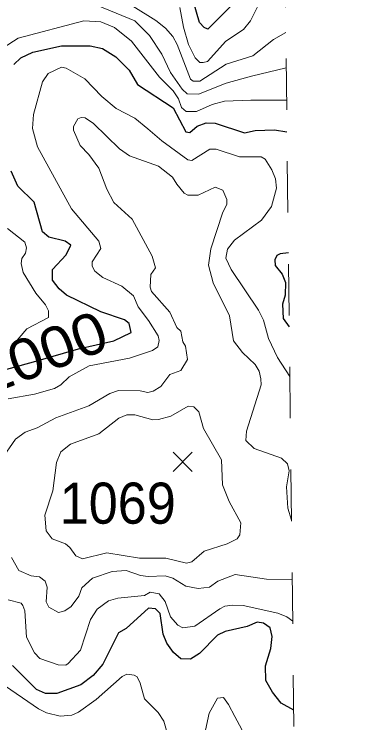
# Model space of a CAD drawing. Extents: x 294.2 to 320.3, y 7482.7 to 7510.7.
# Drawn here: x 319.644 to 320.301, y 7492.667 to 7494.046 of the extents above; entities that cross this region are included whole.
import ezdxf
from ezdxf.enums import TextEntityAlignment as Align

# ---------------------------------------------------------------- set-up
doc = ezdxf.new("R2010")
doc.units = 0
doc.header["$LTSCALE"] = 0.032
doc.linetypes.add('SHORT_DASHED', pattern=[2.7, 1.5, -1.2])
for name, color, linetype, lineweight in [('1', 7, 'Continuous', 25), ('2', 7, 'Continuous', 13), ('21', 7, 'Continuous', 25), ('22', 7, 'SHORT_DASHED', 13)]:
    doc.layers.add(name, color=color, linetype=linetype, lineweight=lineweight)
doc.layers.add('61', color=7, linetype='Continuous')

msp = doc.modelspace()

# ---------------------------------------------------------------- linework, layer by layer
at = {"layer": '1'}
for points in [[(320.0665, 7494.0621), (320.0212, 7494.0168), (320.0136, 7494.0199), (320.0045, 7494.0297), (319.9931, 7494.0697)], [(319.6433, 7493.9477), (319.6567, 7493.961), (319.6803, 7493.9721), (319.7361, 7493.9838), (319.7921, 7493.9838), (319.8157, 7493.9787), (319.8419, 7493.9627), (319.8676, 7493.9368), (319.8841, 7493.9092), (319.9533, 7493.8634), (319.9784, 7493.817), (319.9863, 7493.8154), (320.0004, 7493.828), (320.0177, 7493.8343), (320.0355, 7493.8335), (320.0927, 7493.8146), (320.1131, 7493.8194), (320.1509, 7493.8209), (320.1751, 7493.8171)], [(319.5942, 7493.3453), (319.686, 7493.3705), (319.7689, 7493.3948), (319.8381, 7493.4104), (319.8719, 7493.4264), (319.8681, 7493.4443), (319.8585, 7493.4513), (319.8126, 7493.4666), (319.7461, 7493.4992), (319.7315, 7493.5113), (319.7187, 7493.5285), (319.7187, 7493.549), (319.7449, 7493.5777), (319.7544, 7493.5962), (319.7432, 7493.6041), (319.7117, 7493.6119), (319.6991, 7493.6221), (319.6826, 7493.6803), (319.6512, 7493.711), (319.6378, 7493.7401)], [(320.1779, 7493.5812), (320.1622, 7493.5794), (320.1551, 7493.5763), (320.1512, 7493.5676), (320.1522, 7493.5566), (320.1661, 7493.5401), (320.1724, 7493.5236), (320.1716, 7493.4992), (320.1666, 7493.4819), (320.168, 7493.4538), (320.1796, 7493.4375)], [(320.1883, 7492.6921), (320.164, 7492.7053), (320.1467, 7492.727), (320.1341, 7492.7498), (320.1336, 7492.7783), (320.1438, 7492.8121), (320.1462, 7492.8349), (320.1423, 7492.8522), (320.1297, 7492.8608), (320.1171, 7492.8632), (320.0975, 7492.8545), (320.0546, 7492.8451), (320.0397, 7492.838), (320.0051, 7492.8019), (319.987, 7492.7908), (319.9682, 7492.7916), (319.954, 7492.8042), (319.9414, 7492.8223), (319.9343, 7492.8396), (319.9283, 7492.8797), (319.9193, 7492.8887), (319.9055, 7492.8903), (319.8622, 7492.851), (319.8473, 7492.8423), (319.8166, 7492.781), (319.798, 7492.759), (319.7736, 7492.7409), (319.7272, 7492.7244), (319.7052, 7492.7244), (319.6871, 7492.7323), (319.6404, 7492.7786)]]:
    msp.add_lwpolyline(points, dxfattribs=at)
at = {"layer": '2'}
for points in [[(319.9664, 7494.0585), (319.9734, 7494.0202), (319.9836, 7493.987), (319.9964, 7493.9608), (320.0054, 7493.9519), (320.0118, 7493.9519), (320.0207, 7493.9538), (320.0564, 7493.9933), (320.0903, 7494.0157), (320.1043, 7494.033), (320.1254, 7494.0764)], [(319.8062, 7494.0623), (319.879, 7494.0329), (319.9077, 7494.0042), (319.9313, 7493.9678), (319.9485, 7493.9321), (319.9709, 7493.8995), (319.9805, 7493.8906), (320.0028, 7493.8899), (320.0565, 7493.9116), (320.1063, 7493.9251), (320.1736, 7493.9414)], [(319.8751, 7494.061), (319.9198, 7494.0336), (319.9389, 7494.0183), (319.953, 7494.0023), (319.9613, 7493.987), (319.9874, 7493.9191), (319.9926, 7493.9157), (320.0052, 7493.9157), (320.0565, 7493.9487), (320.1088, 7493.9646), (320.149, 7493.9962), (320.1728, 7494.0102)], [(319.6223, 7493.98), (319.6517, 7493.9991), (319.7794, 7494.0329), (319.8126, 7494.031), (319.8393, 7494.0195), (319.8725, 7493.9934), (319.9268, 7493.9231), (319.9536, 7493.8963), (319.9639, 7493.881), (319.9696, 7493.8644), (319.9786, 7493.8561), (319.999, 7493.8567), (320.0296, 7493.8701), (320.0532, 7493.8765), (320.105, 7493.8784), (320.1744, 7493.8783)], [(319.6325, 7493.2974), (319.6836, 7493.3063), (319.7224, 7493.3177), (319.735, 7493.3249), (319.7511, 7493.34), (319.7902, 7493.3619), (319.8687, 7493.3766), (319.9134, 7493.3913), (319.9236, 7493.3989), (319.9262, 7493.4111), (319.9243, 7493.42), (319.9058, 7493.45), (319.8853, 7493.4762), (319.8764, 7493.4979), (319.8534, 7493.5164), (319.8164, 7493.5336), (319.801, 7493.5458), (319.7959, 7493.5554), (319.7959, 7493.5637), (319.8125, 7493.5898), (319.8087, 7493.6039), (319.7557, 7493.6671), (319.6893, 7493.7878), (319.6797, 7493.8235), (319.6817, 7493.8504), (319.6989, 7493.9142), (319.7098, 7493.9302), (319.7359, 7493.9423), (319.7449, 7493.9404), (319.7812, 7493.9199), (319.8145, 7493.8855), (319.8425, 7493.8625), (319.879, 7493.8433), (319.9045, 7493.8229), (319.9313, 7493.7992), (319.9824, 7493.7622), (319.99, 7493.7609), (320.0251, 7493.7833), (320.0373, 7493.7833), (320.0829, 7493.7679), (320.1248, 7493.768), (320.1324, 7493.7635), (320.1458, 7493.7431), (320.1529, 7493.7252), (320.1547, 7493.7073), (320.1452, 7493.6716), (320.1254, 7493.6448), (320.073, 7493.6064), (320.0596, 7493.5886)], [(319.6185, 7493.1791), (319.6467, 7493.2192), (319.6656, 7493.2326), (319.6886, 7493.2412), (319.7253, 7493.2607), (319.7896, 7493.2841), (319.8304, 7493.3078), (319.847, 7493.3139), (319.8895, 7493.3128), (319.9039, 7493.3097), (319.9148, 7493.3125), (319.9297, 7493.3214), (319.9469, 7493.3448), (319.9687, 7493.3526), (319.9814, 7493.3737), (319.9773, 7493.3999), (319.9722, 7493.4083), (319.9682, 7493.4292), (319.9607, 7493.4364), (319.9469, 7493.4659), (319.9113, 7493.5063), (319.909, 7493.5146), (319.9102, 7493.5391), (319.9188, 7493.5525), (319.9125, 7493.5748), (319.8734, 7493.6468), (319.8378, 7493.6791), (319.8245, 7493.705), (319.809, 7493.7462), (319.7895, 7493.7729), (319.7723, 7493.7905), (319.7591, 7493.82), (319.7591, 7493.8272), (319.7677, 7493.8422), (319.7741, 7493.845), (319.7821, 7493.8439), (319.7982, 7493.8333), (319.8487, 7493.7838), (319.8682, 7493.7699), (319.9249, 7493.7498), (319.9519, 7493.7286), (319.9606, 7493.7151), (319.9749, 7493.6978), (319.9818, 7493.6939), (320.0025, 7493.6936), (320.0352, 7493.7092), (320.0502, 7493.7031), (320.0582, 7493.6852), (320.0582, 7493.6752), (320.0502, 7493.6607), (320.0272, 7493.5895), (320.0226, 7493.5575), (320.0312, 7493.523), (320.0634, 7493.4592), (320.0708, 7493.4102), (320.0886, 7493.3877), (320.1133, 7493.3643), (320.1212, 7493.351), (320.1242, 7493.3365), (320.1248, 7493.3248), (320.0961, 7493.2344), (320.095, 7493.2166)], [(319.6427, 7493.4034), (319.6683, 7493.4334), (319.711, 7493.4558), (319.711, 7493.4685), (319.7046, 7493.48), (319.6861, 7493.503), (319.6612, 7493.5432), (319.6574, 7493.5605), (319.6587, 7493.5707), (319.6657, 7493.5809), (319.6682, 7493.5911), (319.6644, 7493.602), (319.6312, 7493.6288)], [(320.0596, 7493.5886), (320.0558, 7493.5713), (320.0666, 7493.549), (320.1197, 7493.4698), (320.1292, 7493.4507), (320.1394, 7493.4149), (320.1567, 7493.3779), (320.1807, 7493.3406)], [(320.095, 7493.2166), (320.1111, 7493.2007), (320.1645, 7493.1818), (320.1765, 7493.1707), (320.1793, 7493.1571), (320.1744, 7493.1265), (320.1767, 7493.0847), (320.184, 7493.0614)], [(320.1853, 7492.9457), (320.1351, 7492.9464), (320.0745, 7492.9558), (320.0406, 7492.9425), (320.0245, 7492.9313), (320.0021, 7492.9286), (319.978, 7492.9333), (319.9527, 7492.9484), (319.9378, 7492.9534), (319.9051, 7492.9517), (319.8896, 7492.9537), (319.862, 7492.9632), (319.8345, 7492.9615), (319.7966, 7492.9487), (319.7759, 7492.93), (319.7696, 7492.9139), (319.7547, 7492.8933), (319.7426, 7492.8849), (319.73, 7492.8816), (319.7116, 7492.8922), (319.7064, 7492.9028), (319.7082, 7492.9311), (319.7041, 7492.9428), (319.6932, 7492.9512), (319.6771, 7492.9531), (319.653, 7492.9637), (319.6387, 7492.9887)], [(320.1863, 7492.8648), (320.1752, 7492.8735), (320.1573, 7492.8805), (320.0897, 7492.8952), (320.0692, 7492.8958), (320.0539, 7492.8939), (320.0443, 7492.8888), (319.9958, 7492.855), (319.9721, 7492.8522), (319.9623, 7492.8572), (319.9486, 7492.8734), (319.9382, 7492.9029), (319.9262, 7492.9179), (319.9089, 7492.9213), (319.898, 7492.9146), (319.8458, 7492.9099), (319.8278, 7492.9048), (319.8055, 7492.8881), (319.7928, 7492.8684), (319.773, 7492.8083), (319.7493, 7492.7828), (319.7442, 7492.7796), (319.7296, 7492.7802), (319.6938, 7492.7924), (319.6836, 7492.8033), (319.6682, 7492.8339), (319.6644, 7492.885), (319.6606, 7492.8952), (319.6574, 7492.8997), (319.6325, 7492.9067)], [(319.9504, 7492.6181), (319.9351, 7492.6705), (319.9243, 7492.687), (319.8975, 7492.7139), (319.8891, 7492.7445), (319.8834, 7492.7566), (319.8777, 7492.7598), (319.863, 7492.7618), (319.854, 7492.7573), (319.8036, 7492.7126), (319.7691, 7492.6877), (319.7564, 7492.6819), (319.7334, 7492.68), (319.7066, 7492.6864), (319.6913, 7492.6941), (319.6159, 7492.7458)], [(320.0967, 7492.636), (320.0737, 7492.6794), (320.0612, 7492.7028), (320.0513, 7492.7164), (320.0398, 7492.7151), (320.0239, 7492.6858), (320.0104, 7492.6258)]]:
    msp.add_lwpolyline(points, dxfattribs=at)
msp.add_lwpolyline([(320.0628, 7493.0979), (320.0494, 7493.1302), (320.0475, 7493.1787), (320.0124, 7493.24), (320.0035, 7493.2719), (319.9939, 7493.2821), (319.983, 7493.2834), (319.9492, 7493.2636), (319.9249, 7493.2572), (319.9141, 7493.2566), (319.879, 7493.2662), (319.8636, 7493.2662), (319.8476, 7493.2598), (319.8087, 7493.2291), (319.7538, 7493.2093), (319.7346, 7493.1946), (319.7264, 7493.1736), (319.7193, 7493.1187), (319.7034, 7493.0714), (319.7059, 7493.0408), (319.718, 7493.0248), (319.7436, 7493.0152), (319.7525, 7493.0082), (319.764, 7492.9922), (319.7768, 7492.9865), (319.8241, 7492.998), (319.8879, 7492.9878), (319.939, 7492.9878), (319.9798, 7492.9776), (319.9901, 7492.9801), (320.0137, 7493.0011), (320.0584, 7493.0152), (320.0781, 7493.0248), (320.0832, 7493.0331), (320.0852, 7493.0561)], close=True, dxfattribs=at)
at = {"layer": '21'}
for p, q in [((319.9532, 7493.1936), (319.9907, 7493.1561)), ((319.9907, 7493.1936), (319.9532, 7493.1561))]:
    msp.add_line(p, q, dxfattribs=at)
at = {"layer": '22'}
msp.add_line((320.3015, 7483.0604), (319.9762, 7510.7437), dxfattribs=at)

# ---------------------------------------------------------------- texts
at = {"layer": '61', "width": 1.1}
msp.add_text('1000', height=0.08, rotation=21.072, dxfattribs=at).set_placement((319.7117, 7493.3497), align=Align.CENTER)
at = {"layer": '61', "width": 0.95}
msp.add_text('1069', height=0.08, dxfattribs=at).set_placement((319.8456, 7493.0545), align=Align.CENTER)

doc.saveas('drawing.dxf')
